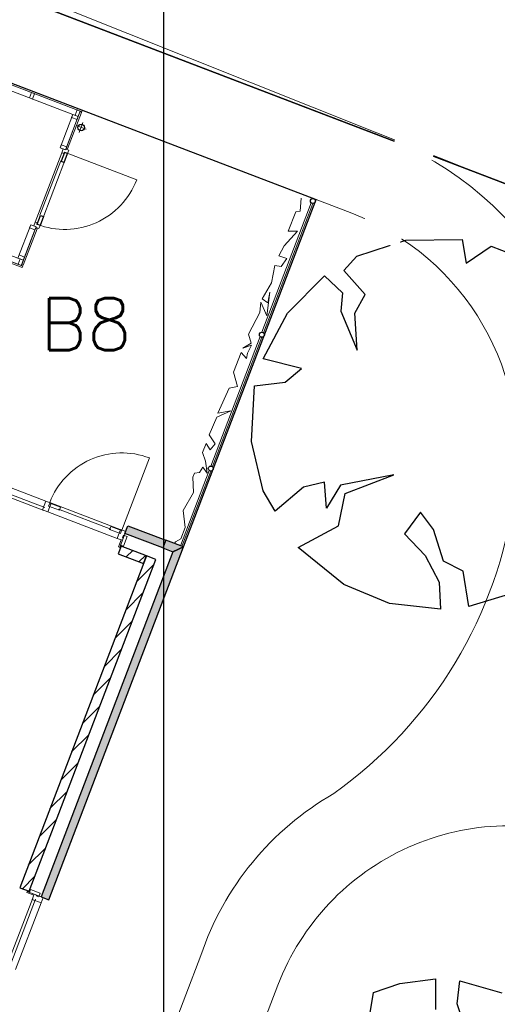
# Model space of a CAD drawing. Extents: x -1000932 to 2054797, y 285738 to 764020.
# Tile 335 of 656: x 223860 to 229642, y 575065 to 586980. Entities that reach past the tile are written whole.
import ezdxf

# ---------------------------------------------------------------- set-up
doc = ezdxf.new("R2010")
doc.units = 0
doc.header["$MEASUREMENT"] = 0
doc.set_wipeout_variables(frame=1)
doc.layers.get('0').update_dxf_attribs({"color": 1, "linetype": 'CONTINUOUS'})
doc.layers.add('04H', color=6, linetype='CONTINUOUS', plot=False)
doc.layers.add('31.', color=7, linetype='CONTINUOUS')
doc.layers.add('HATCH_REACTORS', color=7, linetype='CONTINUOUS')
doc.layers.add('T03', color=84, linetype='CONTINUOUS', lineweight=0)
doc.styles.get("Standard").update_dxf_attribs({"font": 'romans.shx'})
pattern_1 = [(45, (493651.67, 918770.12), (106.06602, -106.066015), [])]

msp = doc.modelspace()

# ---------------------------------------------------------------- hatches: boundary and pattern name
at = {"layer": '31.', "linetype": 'Continuous'}
for points in [[(225135.071, 580762.686), (225170.759, 580856.123), (225628.477, 580681.279), (225592.821, 580587.873)], [(225714.259, 580541.467), (225843.352, 580599.217), (225628.477, 580681.279), (225592.821, 580587.842)], [(224119.352, 576365.686), (224212.759, 576329.998), (225843.352, 580599.217), (225714.259, 580541.467)]]:
    msp.add_hatch(color=7, dxfattribs=at).paths.add_polyline_path(points, flags=0)
h = msp.add_hatch(dxfattribs=at)
h.set_pattern_fill('ARKEY_P_050A40_12', style=0, pattern_type=0)
h.set_pattern_definition(pattern_1)
h.paths.add_polyline_path([(225359.915, 580398.498), (225395.602, 580491.904), (225087.321, 580609.654), (225051.634, 580516.248)], flags=0)
h = msp.add_hatch(dxfattribs=at)
h.set_pattern_fill('ARKEY_P_050A40_12', style=0, pattern_type=0)
h.set_pattern_definition(pattern_1)
h.paths.add_polyline_path([(225507.696, 580449.092), (225395.602, 580491.904), (223861.352, 576474.936), (223973.446, 576432.123)], flags=0)

# ---------------------------------------------------------------- linework, layer by layer
at = {"color": 7, "linetype": 'Continuous', "lineweight": 13, "ltscale": 10}
msp.add_lwpolyline([(225957.259, 581442.092), (225977.165, 581493.373), (226038.259, 581498.998), (226075.696, 581563.154), (226131.79, 581491.904), (226109.884, 581637.904), (226072.977, 581740.811), (226116.165, 581851.967), (226164.602, 581774.248), (226225.665, 581848.748), (226155.821, 581954.311), (226247.852, 582170.904), (226416.227, 582246.092), (226258.477, 582219.279), (226394.571, 582519.936), (226495.321, 582539.748), (226450.446, 582714.467), (226542.977, 582953.592), (226605.634, 582880.029), (226617.977, 582944.029), (226668.54, 583042.311), (226562.915, 583004.811), (226664.29, 583063.779), (226629.196, 583175.717), (226769.227, 583435.623), (226778.165, 583559.936), (226850.727, 583397.654), (226890.384, 583682.404), (226865.165, 583554.248), (226794.727, 583602.592), (226908.165, 583794.342), (226950.165, 584003.967), (227025.071, 583994.561), (227095.446, 584090.061), (226996.571, 584123.529), (227063.165, 584244.967), (227224.071, 584420.154), (227112.477, 584422.436), (227201.634, 584652.936), (227256.602, 584661.123), (227266.04, 584820.404)], dxfattribs=at)
at = {"layer": '31.', "color": 7, "linetype": 'Continuous', "lineweight": 25, "ltscale": 10}
for points in [[(150984.04, 622432.904), (173433.04, 613174.904), (181072.04, 610121.904), (178812.04, 604466.904), (193224.04, 598956.904), (232286.04, 584022.904), (240141.04, 602936.904), (215350.04, 613042.904), (202193.04, 618336.904), (199000.04, 611251.904), (155583.04, 628611.904), (153558.04, 626554.904)], [(224404.071, 585373.623), (224363.04, 585266.186), (224398.54, 585252.623), (224439.571, 585360.061)], [(224072.29, 584504.842), (224113.321, 584612.279), (224148.821, 584598.717), (224107.79, 584491.279)]]:
    msp.add_lwpolyline(points, close=True, dxfattribs=at)
for points in [[(234725.04, 551406.904), (234725.04, 551406.904), (236189.04, 551081.904), (236403.04, 551958.904), (241854.04, 574262.904), (242453.04, 576707.904), (236120.04, 578341.904), (237548.04, 582010.904), (232286.04, 584022.904), (193224.04, 598956.904), (178420.04, 567736.904)], [(221816.04, 586955.123), (227449.134, 584803.623)], [(225843.321, 580599.217), (227449.134, 584803.623)], [(227940.009, 584118.498), (228535.259, 584313.186)], [(228535.259, 584313.186), (229216.696, 584321.436)], [(229216.696, 584321.436), (229265.29, 584032.811)], [(229265.29, 584032.811), (229567.602, 584239.998)], [(229567.602, 584239.998), (229944.759, 584092.342)], [(227784.54, 583946.561), (227940.009, 584118.498)], [(227100.759, 583430.373), (227551.915, 583880.373)], [(227551.915, 583880.373), (227767.321, 583673.217)], [(228040.665, 583655.998), (227784.54, 583946.561)], [(227767.321, 583673.217), (227748.134, 583451.154)], [(227918.884, 583430.029), (228040.665, 583655.998)], [(226809.821, 582873.873), (227100.759, 583430.373)], [(227748.134, 583451.154), (227943.977, 582980.436)], [(227943.977, 582980.436), (227918.884, 583430.029)], [(227272.727, 582757.186), (226809.821, 582873.873)], [(227073.384, 582595.436), (227272.727, 582757.186)], [(226701.727, 582547.623), (227073.384, 582595.436)], [(226666.134, 581876.373), (226701.727, 582547.623)], [(226809.509, 581279.154), (226666.134, 581876.373)], [(227550.446, 581384.529), (227295.884, 581323.436)], [(227574.352, 581069.279), (227550.446, 581384.529)], [(228388.915, 581471.904), (227745.477, 581348.498)], [(227800.696, 581247.873), (228388.915, 581471.904)], [(226951.29, 581033.592), (226809.509, 581279.154)], [(227295.884, 581323.436), (226951.29, 581033.592)], [(227745.477, 581348.498), (227574.352, 581069.279)], [(227718.884, 580855.436), (227800.696, 581247.873)], [(228714.384, 581021.936), (228518.977, 580757.561)], [(228868.696, 580810.467), (228714.384, 581021.936)], [(225135.071, 580762.686), (225170.759, 580856.123)], [(225592.821, 580587.873), (225135.071, 580762.686)], [(225170.759, 580856.123), (225628.477, 580681.279)], [(227232.884, 580593.811), (227718.884, 580855.436)], [(228992.071, 580425.873), (228868.696, 580810.467)], [(225628.477, 580681.279), (225592.821, 580587.873)], [(225628.477, 580681.279), (225592.821, 580587.842)], [(225843.352, 580599.217), (225628.477, 580681.279)], [(228518.977, 580757.561), (228768.071, 580496.373)], [(225714.259, 580541.467), (224119.352, 576365.686)], [(224212.759, 576329.998), (225843.352, 580599.217)], [(225087.321, 580609.654), (225051.634, 580516.248)], [(225395.602, 580491.904), (225087.321, 580609.654)], [(225592.821, 580587.842), (225714.259, 580541.467)], [(227785.477, 580146.592), (227232.884, 580593.811)], [(225395.602, 580491.904), (223861.352, 576474.936)], [(223973.446, 576432.123), (225507.696, 580449.092)], [(225051.634, 580516.248), (225359.915, 580398.498)], [(225359.915, 580398.498), (225395.602, 580491.904)], [(225507.696, 580449.092), (225395.602, 580491.904)], [(228768.071, 580496.373), (228938.446, 580174.842)], [(229227.852, 580306.436), (228992.071, 580425.873)], [(229299.54, 579878.404), (229227.852, 580306.436)], [(228938.446, 580174.842), (228954.915, 579847.436)], [(228337.696, 579916.748), (227785.477, 580146.592)], [(229791.79, 580027.623), (229299.54, 579878.404)], [(228954.915, 579847.436), (228337.696, 579916.748)], [(223861.352, 576474.936), (223973.446, 576432.123)], [(224119.352, 576365.686), (224212.759, 576329.998)], [(228143.727, 575207.654), (228462.29, 575315.373)], [(228462.29, 575315.373), (228895.977, 575370.936)], [(228895.977, 575370.936), (228895.634, 575002.029)], [(229156.79, 575071.467), (229189.227, 575348.217)], [(229189.227, 575348.217), (229696.79, 575202.998)], [(228095.384, 574912.654), (228143.727, 575207.654)], [(229254.196, 574777.936), (229156.79, 575071.467)]]:
    msp.add_lwpolyline(points, dxfattribs=at)
at = {"layer": '31.', "color": 7, "linetype": 'Continuous', "lineweight": 18, "ltscale": 10}
for points in [[(222156.384, 587898.779), (228237.759, 585575.561, -0.355021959), (230837.79, 581072.123, 0.19477633), (231568.899, 577684.342)], [(227449.134, 584803.623), (227879.821, 584638.623, -0.355023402), (229847.415, 581230.623, -0.208533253), (227661.415, 577616.561)], [(227663.134, 577614.123, 0.184106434), (226053.102, 575653.717)], [(236891.227, 573014.561), (237944.321, 573373.467, 0.701887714), (237961.571, 574313.779), (230861.04, 577028.436, 0.414288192), (226987.227, 575296.842), (224711.571, 569339.904, 0.47439705), (227024.571, 565309.529), (230748.54, 564693.686, 0.371195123), (234315.79, 566602.811), (235549.837, 571208.279, -0.19074873), (236891.227, 573014.561)], [(226053.102, 575653.686), (222962.134, 567562.686, -0.356489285), (222194.009, 567121.873), (221627.259, 567207.561, -0.474368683), (221087.54, 568147.936), (221215.634, 568482.873)]]:
    msp.add_lwpolyline(points, format="xyb", dxfattribs=at)
for points in [[(224414.946, 585404.779), (224594.04, 585873.811), (221826.977, 586930.592), (221113.415, 585062.279), (223880.446, 584005.467), (224059.54, 584474.373)], [(224611.79, 585866.967), (221809.227, 586937.373)], [(221816.009, 586955.123), (224618.571, 585884.717)], [(224003.634, 586099.311), (224041.009, 586085.029), (224016.04, 586019.654), (223978.665, 586033.904), (224003.634, 586099.311)], [(224556.696, 585888.092), (224594.04, 585873.811), (224569.071, 585808.404), (224531.696, 585822.686), (224556.696, 585888.092)], [(224421.696, 585422.529), (224590.477, 585864.404)], [(224608.227, 585857.623), (224439.446, 585415.748)], [(224554.821, 585770.998), (224569.071, 585808.373), (224503.696, 585833.342), (224489.415, 585795.998), (224554.821, 585770.998)], [(224590.477, 585864.404), (224608.227, 585857.623)], [(224618.571, 585884.717), (224611.79, 585866.967)], [(224542.54, 585699.686), (224663.977, 585653.311)], [(224626.446, 585737.217), (224580.071, 585615.779)], [(224414.946, 585404.779), (224429.196, 585442.154), (224363.821, 585467.123), (224349.54, 585429.748), (224414.946, 585404.779)], [(224439.446, 585415.748), (224421.696, 585422.529)], [(224048.634, 584529.936), (224369.759, 585370.686)], [(224107.04, 584489.436), (224440.29, 585361.936)], [(224105.852, 584615.123), (224357.009, 585272.779)], [(223891.415, 583980.873), (221088.884, 585051.279)], [(221095.634, 585069.029), (223898.196, 583998.623)], [(226792.384, 583197.623), (227390.79, 584763.654)], [(226811.352, 583190.592), (227409.134, 584756.248)], [(223884.04, 584014.748), (224052.821, 584456.623)], [(224059.54, 584474.373), (224045.29, 584436.998), (223979.884, 584461.998), (223994.165, 584499.342), (224059.54, 584474.373)], [(224052.821, 584456.623), (224070.571, 584449.842)], [(224070.571, 584449.842), (223901.79, 584007.998)], [(223919.665, 584108.154), (223905.415, 584070.779), (223840.009, 584095.748), (223854.29, 584133.123), (223919.665, 584108.154)], [(223880.446, 584005.467), (223843.071, 584019.717), (223868.04, 584085.123), (223905.415, 584070.842), (223880.446, 584005.467)], [(223901.79, 584007.998), (223884.04, 584014.748)], [(223898.196, 583998.623), (223891.415, 583980.873)], [(226174.259, 581578.592), (226772.509, 583144.654)], [(226193.259, 581571.592), (226790.821, 583137.279)], [(225805.696, 580613.592), (226154.384, 581525.686)], [(225824.696, 580606.623), (226172.634, 581518.279)], [(224153.259, 581042.436), (223309.696, 581364.623)], [(224163.102, 581076.654), (223325.165, 581396.717)], [(224178.04, 581154.998), (223366.227, 581465.029)], [(225097.29, 580803.904), (224224.759, 581137.154)], [(225040.727, 580703.467), (224199.946, 581024.592)], [(224965.571, 580816.186), (224331.102, 581058.529)], [(225089.29, 580684.904), (225056.821, 580599.904)], [(225070.852, 580594.561), (225103.321, 580679.561)], [(225103.321, 580679.561), (225089.29, 580684.904)], [(225056.821, 580599.904), (225070.852, 580594.561)], [(223945.852, 576415.904), (223951.196, 576429.904)], [(224030.852, 576383.436), (223945.852, 576415.904)], [(223951.196, 576429.904), (224036.196, 576397.436)], [(224036.196, 576397.436), (224030.852, 576383.436)], [(224018.384, 576350.717), (223697.259, 575509.967)], [(224050.477, 576335.248), (223731.477, 575500.092)], [(224118.79, 576294.186), (223809.821, 575485.186)]]:
    msp.add_lwpolyline(points, dxfattribs=at)
at = {"layer": '31.', "color": 7, "linetype": 'Continuous', "lineweight": 13, "ltscale": 10}
for points in [[(224349.54, 585429.811), (224503.634, 585833.342), (221867.384, 586840.248), (221203.759, 585102.686), (223840.04, 584095.779), (223994.134, 584499.342)], [(225957.259, 581442.123), (225963.446, 581258.311), (225838.665, 581041.592), (225863.352, 580833.717), (225811.321, 580697.311), (225746.29, 580659.529), (225735.915, 580640.248)], [(225957.259, 581442.123), (225963.446, 581258.311), (225838.665, 581041.592), (225863.352, 580833.717), (225811.321, 580697.311)]]:
    msp.add_lwpolyline(points, dxfattribs=at)
at = {"layer": '31.', "color": 7, "linetype": 'Continuous', "lineweight": 18, "ltscale": 10}
for points in [[(224454.571, 585399.279), (224440.29, 585361.936), (224399.196, 585377.686), (224393.165, 585361.748), (224369.759, 585370.686), (224386.915, 585415.529), (224414.946, 585404.779), (224418.165, 585413.248)], [(224092.79, 584452.092), (224107.04, 584489.436), (224065.946, 584505.123), (224072.04, 584520.998), (224048.634, 584529.936), (224031.509, 584485.061), (224059.54, 584474.373), (224056.352, 584465.998)], [(224240.634, 581131.092), (224178.04, 581154.998), (224137.352, 581048.498), (224199.946, 581024.592)], [(224223.571, 581130.092), (224210.009, 581094.592), (224340.79, 581044.654), (224354.352, 581080.154)], [(225093.446, 580797.873), (225079.884, 580762.373), (224949.102, 580812.311), (224962.665, 580847.811)], [(225081.384, 580809.967), (225143.977, 580786.061), (225103.321, 580679.561), (225040.727, 580703.467)], [(225081.54, 580622.561), (225103.321, 580679.561), (225103.321, 580679.561), (225110.446, 580698.248), (225110.446, 580698.248), (225114.384, 580708.529), (225105.977, 580711.717), (225117.727, 580742.561), (225160.696, 580726.154), (225160.696, 580726.154), (225116.102, 580609.373)], [(223979.227, 576419.186), (224036.196, 576397.436), (224036.196, 576397.436), (224054.884, 576390.311), (224054.884, 576390.311), (224065.165, 576386.373), (224061.946, 576377.967), (224092.79, 576366.186), (224109.196, 576409.154), (224109.196, 576409.154), (223992.415, 576453.779)], [(224118.79, 576294.186), (224142.696, 576356.748), (224036.196, 576397.436), (224012.29, 576334.842)]]:
    msp.add_lwpolyline(points, close=True, dxfattribs=at)
at = {"layer": '31.', "color": 7, "linetype": 'Continuous', "lineweight": 13, "ltscale": 10}
for points in [[(224071.602, 584502.998, 0.414213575), (225277.352, 585042.279), (224404.852, 585375.529)], [(224224.759, 581137.154, -0.414213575), (225430.54, 581676.404), (225097.29, 580803.904)]]:
    msp.add_lwpolyline(points, format="xyb", dxfattribs=at)
at = {"layer": '31.', "color": 7, "linetype": 'Continuous'}
for centre, radius in [((224603.259, 585676.498), 40.011), ((227410.321, 584786.279), 30.056), ((226792.009, 583167.342), 30.026), ((226173.915, 581548.311), 30.015)]:
    msp.add_circle(centre, radius, dxfattribs=at)
at = {"layer": 'HATCH_REACTORS', "ltscale": 10}
for points in [[(225135.071, 580762.686), (225170.759, 580856.123), (225628.477, 580681.279), (225592.821, 580587.873)], [(225714.259, 580541.467), (225843.352, 580599.217), (225628.477, 580681.279), (225592.821, 580587.842)], [(224119.352, 576365.686), (224212.759, 576329.998), (225843.352, 580599.217), (225714.259, 580541.467)], [(225359.915, 580398.498), (225395.602, 580491.904), (225087.321, 580609.654), (225051.634, 580516.248)], [(225507.696, 580449.092), (225395.602, 580491.904), (223861.352, 576474.936), (223973.446, 576432.123)]]:
    msp.add_lwpolyline(points, close=True, dxfattribs=at)
at = {"layer": 'T03', "flags": 128}
msp.add_lwpolyline([(231955.144, 584106.921), (223653.144, 587423.921), (208361.144, 593499.921), (194604.144, 598523.921), (194179.144, 598843.921)], dxfattribs=at)

# ---------------------------------------------------------------- texts
at = {"layer": '31.', "color": 7, "insert": (224661.79, 582980.779), "char_height": 630, "attachment_point": 8, "line_spacing_factor": 1.333333}
msp.add_mtext('B8', dxfattribs=at)

# ---------------------------------------------------------------- next in the draw order: wipeouts: each hides what was drawn before it
msp.add_wipeout([(228442.946, 585626.654), (228910.321, 585448.154), (228438.821, 584213.654), (227971.446, 584392.154)]).dxf.layer = '31.'

# ---------------------------------------------------------------- next in the draw order: linework, layer by layer
at = {"layer": '04H', "linetype": 'Continuous'}
msp.add_lwpolyline([(225607.278, 649191.091), (374107.278, 649191.091), (374107.278, 439191.091), (225607.278, 439191.091)], close=True, dxfattribs=at)

doc.saveas('drawing.dxf')
